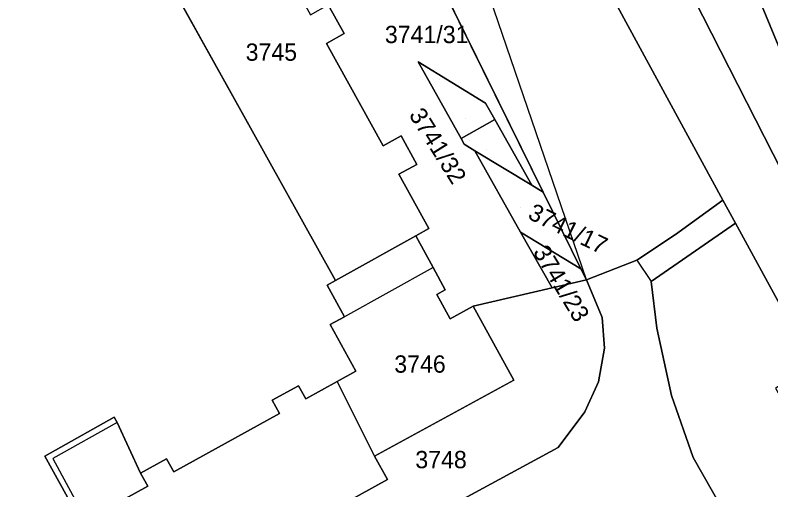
# Model space of a CAD drawing. Extents: x -262715 to -259381, y -1237238 to -1231182.
# Drawn here: x -261718.8 to -261631.4, y -1235280.6 to -1235225.7 of the extents above; entities that cross this region are included whole.
import ezdxf

# ---------------------------------------------------------------- set-up
doc = ezdxf.new("R2010")
doc.units = 0
for name, color, linetype in [('body_kn', 7, 'Continuous'), ('kladpar_druhypozemkov', 7, 'Continuous'), ('kladpar_hranice', 7, 'Continuous'), ('kladpar_parcelnecisla', 7, 'Continuous'), ('kladpar_plochy', 7, 'Continuous'), ('kladpar_sipky', 7, 'Continuous'), ('zappar_hrandruhpozemk', 7, 'Continuous')]:
    doc.layers.add(name, color=color, linetype=linetype)

msp = doc.modelspace()

# ---------------------------------------------------------------- linework, layer by layer
at = {"layer": 'body_kn'}
for p, q in [((-261680.76, -1235227.87), (-261680.76, -1235227.87)), ((-261682.81, -1235229.01), (-261682.81, -1235229.01)), ((-261672.2, -1235231.16), (-261672.2, -1235231.16)), ((-261664.41, -1235235.9), (-261664.41, -1235235.9)), ((-261663.34, -1235237.81), (-261663.34, -1235237.81)), ((-261663.34, -1235237.81), (-261663.34, -1235237.81)), ((-261674.17, -1235239.68), (-261674.17, -1235239.68)), ((-261667.23, -1235240), (-261667.23, -1235240)), ((-261667.23, -1235240), (-261667.23, -1235240)), ((-261676.25, -1235240.83), (-261676.25, -1235240.83)), ((-261666.86, -1235240.66), (-261666.86, -1235240.66)), ((-261665.63, -1235241.41), (-261665.63, -1235241.41)), ((-261665.63, -1235241.41), (-261665.63, -1235241.41)), ((-261672.34, -1235242.99), (-261672.34, -1235242.99)), ((-261674.42, -1235244.14), (-261674.42, -1235244.14)), ((-261659.05, -1235245.41), (-261659.05, -1235245.41)), ((-261659.05, -1235245.41), (-261659.05, -1235245.41)), ((-261657.73, -1235246.22), (-261657.73, -1235246.22)), ((-261657.73, -1235246.22), (-261657.73, -1235246.22)), ((-261636.93, -1235247.14), (-261636.93, -1235247.14)), ((-261635.49, -1235249.77), (-261635.49, -1235249.77)), ((-261670.95, -1235250.4), (-261670.95, -1235250.4)), ((-261660.34, -1235250.81), (-261660.34, -1235250.81)), ((-261642.44, -1235251.08), (-261642.44, -1235251.08)), ((-261672.45, -1235251.23), (-261672.45, -1235251.23)), ((-261672.45, -1235251.23), (-261672.45, -1235251.23)), ((-261646.89, -1235254.04), (-261646.89, -1235254.04)), ((-261646.89, -1235254.04), (-261646.89, -1235254.04)), ((-261670.47, -1235254.9), (-261670.47, -1235254.9)), ((-261670.47, -1235254.9), (-261670.47, -1235254.9)), ((-261653.37, -1235255.06), (-261653.37, -1235255.06)), ((-261653.37, -1235255.06), (-261653.37, -1235255.06)), ((-261652.73, -1235256.35), (-261652.73, -1235256.35)), ((-261652.73, -1235256.35), (-261652.73, -1235256.35)), ((-261682.73, -1235256.95), (-261682.73, -1235256.95)), ((-261681.76, -1235256.42), (-261681.76, -1235256.42)), ((-261645.23, -1235256.54), (-261645.23, -1235256.54)), ((-261670.05, -1235258.02), (-261670.05, -1235258.02)), ((-261669.07, -1235257.49), (-261669.07, -1235257.49)), ((-261656.71, -1235257.27), (-261656.71, -1235257.27)), ((-261656.71, -1235257.27), (-261656.71, -1235257.27)), ((-261665.84, -1235259.39), (-261665.84, -1235259.39)), ((-261665.84, -1235259.39), (-261665.84, -1235259.39)), ((-261680.71, -1235260.6), (-261680.71, -1235260.6)), ((-261650.89, -1235260.7), (-261650.89, -1235260.7)), ((-261682.36, -1235261.51), (-261682.36, -1235261.51)), ((-261668.49, -1235260.85), (-261668.49, -1235260.85)), ((-261644.58, -1235261.91), (-261644.58, -1235261.91)), ((-261650.64, -1235264.21), (-261650.64, -1235264.21)), ((-261679.39, -1235266.88), (-261679.39, -1235266.88)), ((-261686.03, -1235268.57), (-261686.03, -1235268.57)), ((-261681.58, -1235268.09), (-261681.58, -1235268.09)), ((-261681.58, -1235268.09), (-261681.58, -1235268.09)), ((-261661.13, -1235267.94), (-261661.13, -1235267.94)), ((-261651.34, -1235268.12), (-261651.34, -1235268.12)), ((-261689.07, -1235270.25), (-261689.07, -1235270.25)), ((-261685.2, -1235270.09), (-261685.2, -1235270.09)), ((-261642.89, -1235269.71), (-261642.89, -1235269.71)), ((-261688.24, -1235271.77), (-261688.24, -1235271.77)), ((-261652.91, -1235271.6), (-261652.91, -1235271.6)), ((-261707.36, -1235272.19), (-261707.36, -1235272.19)), ((-261707.02, -1235272.8), (-261707.02, -1235272.8)), ((-261707.02, -1235272.8), (-261707.02, -1235272.8)), ((-261656.01, -1235275.7), (-261656.01, -1235275.7)), ((-261715.39, -1235276.72), (-261715.39, -1235276.72)), ((-261714.44, -1235276.99), (-261714.44, -1235276.99)), ((-261701.29, -1235277), (-261701.29, -1235277)), ((-261677.23, -1235276.7), (-261677.23, -1235276.7)), ((-261640.39, -1235276.85), (-261640.39, -1235276.85)), ((-261640.39, -1235276.85), (-261640.39, -1235276.85)), ((-261704.31, -1235278.67), (-261704.31, -1235278.67)), ((-261700.45, -1235278.52), (-261700.45, -1235278.52)), ((-261675.72, -1235279.42), (-261675.72, -1235279.42)), ((-261703.48, -1235280.19), (-261703.48, -1235280.19))]:
    msp.add_line(p, q, dxfattribs=at)
at = {"layer": 'kladpar_druhypozemkov'}
for p, q in [((-261689.12, -1235228.65), (-261689.12, -1235228.65)), ((-261666.76, -1235237.71), (-261666.76, -1235237.71)), ((-261664.25, -1235241.23), (-261664.25, -1235241.23)), ((-261660.32, -1235248.03), (-261660.32, -1235248.03)), ((-261654.66, -1235256.34), (-261654.66, -1235256.34)), ((-261672.39, -1235264.94), (-261672.39, -1235264.94)), ((-261669.24, -1235276.51), (-261669.24, -1235276.51))]:
    msp.add_line(p, q, dxfattribs=at)
at = {"layer": 'kladpar_hranice'}
for p, q in [((-261652.73, -1235256.35), (-261665.01, -1235220.47)), ((-261667.23, -1235240), (-261663.34, -1235237.81)), ((-261663.34, -1235237.81), (-261659.05, -1235245.41)), ((-261659.05, -1235245.41), (-261665.63, -1235241.41)), ((-261657.73, -1235246.22), (-261653.37, -1235255.06))]:
    msp.add_line(p, q, dxfattribs=at)
for points in [[(-261701.27, -1235044.85), (-261689.52, -1235067.21), (-261678.27, -1235099.69), (-261668.39, -1235140.75), (-261667.48, -1235151.5), (-261658.8, -1235176.18), (-261645.36, -1235213.89), (-261630.14, -1235243.78), (-261628.74, -1235246.21), (-261599.38, -1235299.64), (-261589.5, -1235316.23), (-261558.55, -1235373.38)], [(-261626.47, -1235266.32), (-261635.49, -1235249.77), (-261636.93, -1235247.14), (-261652.95, -1235217.71), (-261671.58, -1235177.72), (-261680.36, -1235143.86), (-261685.9, -1235111.94), (-261694.48, -1235081.97), (-261698.68, -1235069.1), (-261701.99, -1235062.63)], [(-261652.73, -1235256.35), (-261653.37, -1235255.06), (-261657.73, -1235246.22), (-261717.88, -1235124.2), (-261699.78, -1235104.38), (-261697.08, -1235103.75), (-261692.89, -1235103.79), (-261689.26, -1235105.94), (-261685.9, -1235111.94), (-261680.36, -1235143.86), (-261671.58, -1235177.72), (-261652.95, -1235217.71), (-261636.93, -1235247.14), (-261642.44, -1235251.08), (-261646.89, -1235254.04), (-261652.73, -1235256.35)], [(-261685.9, -1235111.94), (-261689.26, -1235105.94), (-261692.89, -1235103.79), (-261697.08, -1235103.75), (-261699.78, -1235104.38), (-261717.88, -1235124.2), (-261657.73, -1235246.22)], [(-261651.19, -1235173.25), (-261642.75, -1235199.74), (-261625.4, -1235241.69), (-261630.14, -1235243.78), (-261645.36, -1235213.89), (-261658.8, -1235176.18), (-261658.01, -1235175.26), (-261651.19, -1235173.25)], [(-261629.43, -1235206.73), (-261615.3, -1235241.46), (-261617.2, -1235241.47), (-261621.35, -1235238.99), (-261601.47, -1235277.46), (-261596.5, -1235286.81), (-261594.98, -1235290.75), (-261589.5, -1235316.23), (-261599.38, -1235299.64), (-261598.47, -1235300.29), (-261597.81, -1235299.67), (-261599.04, -1235291.61), (-261601.76, -1235285.58), (-261623.68, -1235243.53), (-261624.3, -1235243.86), (-261628.74, -1235246.21), (-261630.14, -1235243.78), (-261625.4, -1235241.69), (-261642.75, -1235199.74)], [(-261696.54, -1235204.24), (-261693.04, -1235210.54), (-261690.97, -1235209.4), (-261689.13, -1235212.73), (-261691.2, -1235213.88), (-261684.64, -1235225.7), (-261682.59, -1235224.56), (-261680.76, -1235227.87), (-261682.81, -1235229.01), (-261676.25, -1235240.83), (-261674.17, -1235239.68), (-261672.34, -1235242.99), (-261674.42, -1235244.14), (-261670.95, -1235250.4), (-261672.45, -1235251.23), (-261681.76, -1235256.42), (-261707.48, -1235210.23), (-261704.04, -1235208.27), (-261696.54, -1235204.24)], [(-261707.48, -1235210.23), (-261681.76, -1235256.42), (-261682.73, -1235256.95), (-261680.71, -1235260.6), (-261682.36, -1235261.51), (-261679.39, -1235266.88), (-261681.58, -1235268.09), (-261685.2, -1235270.09), (-261686.03, -1235268.57), (-261689.07, -1235270.25), (-261688.24, -1235271.77), (-261700.45, -1235278.52), (-261701.29, -1235277), (-261704.31, -1235278.67), (-261707.02, -1235272.8), (-261707.36, -1235272.19), (-261715.39, -1235276.72), (-261706.91, -1235292.04), (-261712.29, -1235294.75), (-261709.54, -1235299.97), (-261717.56, -1235306.8), (-261718.27, -1235306.4), (-261721.16, -1235294.46)], [(-261656.71, -1235257.27), (-261665.84, -1235259.39), (-261668.49, -1235260.85), (-261670.05, -1235258.02), (-261669.07, -1235257.49), (-261670.47, -1235254.9), (-261672.45, -1235251.23), (-261670.95, -1235250.4), (-261674.42, -1235244.14), (-261672.34, -1235242.99), (-261674.17, -1235239.68), (-261676.25, -1235240.83), (-261682.81, -1235229.01), (-261680.76, -1235227.87), (-261682.59, -1235224.56)], [(-261657.73, -1235246.22), (-261659.05, -1235245.41), (-261663.34, -1235237.81), (-261664.41, -1235235.9), (-261672.2, -1235231.16), (-261667.23, -1235240), (-261666.86, -1235240.66), (-261665.63, -1235241.41), (-261660.34, -1235250.81), (-261656.71, -1235257.27)], [(-261663.34, -1235237.81), (-261667.23, -1235240), (-261672.2, -1235231.16), (-261664.41, -1235235.9), (-261663.34, -1235237.81)], [(-261665.63, -1235241.41), (-261666.86, -1235240.66), (-261667.23, -1235240)], [(-261653.37, -1235255.06), (-261660.34, -1235250.81), (-261665.63, -1235241.41), (-261659.05, -1235245.41), (-261657.73, -1235246.22)], [(-261690.21, -1235294.22), (-261656.01, -1235275.7), (-261652.91, -1235271.6), (-261651.34, -1235268.12), (-261650.64, -1235264.21), (-261650.89, -1235260.7), (-261652.73, -1235256.35), (-261646.89, -1235254.04), (-261642.44, -1235251.08), (-261636.93, -1235247.14), (-261635.49, -1235249.77), (-261645.23, -1235256.54), (-261644.58, -1235261.91), (-261642.89, -1235269.71), (-261640.39, -1235276.85), (-261633.81, -1235288.37)], [(-261640.39, -1235276.85), (-261642.89, -1235269.71), (-261644.58, -1235261.91), (-261645.23, -1235256.54), (-261635.49, -1235249.77), (-261626.47, -1235266.32), (-261630.77, -1235268.8), (-261630.86, -1235268.85), (-261627.52, -1235274.75), (-261620.51, -1235287.45), (-261596.46, -1235331.01), (-261590.99, -1235340.91), (-261581.11, -1235358.8), (-261577.6, -1235365.16), (-261555, -1235406.03), (-261560.48, -1235409.56), (-261582.27, -1235370.43), (-261592.68, -1235351.73), (-261602.66, -1235333.81), (-261608.21, -1235323.84), (-261629.16, -1235286.22), (-261633.81, -1235288.37), (-261640.39, -1235276.85)], [(-261656.71, -1235257.27), (-261660.34, -1235250.81), (-261653.37, -1235255.06)], [(-261672.45, -1235251.23), (-261670.47, -1235254.9), (-261669.07, -1235257.49), (-261670.05, -1235258.02), (-261668.49, -1235260.85), (-261665.84, -1235259.39), (-261661.13, -1235267.94), (-261677.23, -1235276.7), (-261681.58, -1235268.09), (-261679.39, -1235266.88), (-261682.36, -1235261.51), (-261680.71, -1235260.6), (-261682.73, -1235256.95), (-261681.76, -1235256.42), (-261672.45, -1235251.23)], [(-261653.37, -1235255.06), (-261652.73, -1235256.35), (-261656.71, -1235257.27)], [(-261665.84, -1235259.39), (-261656.71, -1235257.27), (-261652.73, -1235256.35), (-261650.89, -1235260.7), (-261650.64, -1235264.21), (-261651.34, -1235268.12), (-261652.91, -1235271.6), (-261656.01, -1235275.7), (-261690.21, -1235294.22)], [(-261701.17, -1235293.45), (-261675.72, -1235279.42), (-261677.23, -1235276.7), (-261661.13, -1235267.94), (-261665.84, -1235259.39)], [(-261681.58, -1235268.09), (-261677.23, -1235276.7), (-261675.72, -1235279.42), (-261701.17, -1235293.45), (-261707.15, -1235282.22), (-261703.48, -1235280.19), (-261704.31, -1235278.67), (-261701.29, -1235277), (-261700.45, -1235278.52), (-261688.24, -1235271.77), (-261689.07, -1235270.25), (-261686.03, -1235268.57), (-261685.2, -1235270.09), (-261681.58, -1235268.09)], [(-261706.91, -1235292.04), (-261715.39, -1235276.72), (-261707.36, -1235272.19), (-261707.02, -1235272.8), (-261704.31, -1235278.67), (-261703.48, -1235280.19), (-261707.15, -1235282.22)]]:
    msp.add_lwpolyline(points, dxfattribs=at)
at = {"layer": 'kladpar_plochy'}
for p, q in [((-261657.73, -1235246.22), (-261717.88, -1235124.2)), ((-261717.88, -1235124.2), (-261657.73, -1235246.22)), ((-261707.48, -1235210.23), (-261681.76, -1235256.42)), ((-261652.95, -1235217.71), (-261636.93, -1235247.14)), ((-261680.76, -1235227.87), (-261682.59, -1235224.56)), ((-261682.81, -1235229.01), (-261680.76, -1235227.87)), ((-261676.25, -1235240.83), (-261682.81, -1235229.01)), ((-261664.41, -1235235.9), (-261672.2, -1235231.16)), ((-261672.2, -1235231.16), (-261667.23, -1235240)), ((-261663.34, -1235237.81), (-261664.41, -1235235.9)), ((-261659.05, -1235245.41), (-261663.34, -1235237.81)), ((-261674.17, -1235239.68), (-261676.25, -1235240.83)), ((-261672.34, -1235242.99), (-261674.17, -1235239.68)), ((-261667.23, -1235240), (-261666.86, -1235240.66)), ((-261666.86, -1235240.66), (-261665.63, -1235241.41)), ((-261665.63, -1235241.41), (-261660.34, -1235250.81)), ((-261674.42, -1235244.14), (-261672.34, -1235242.99)), ((-261670.95, -1235250.4), (-261674.42, -1235244.14)), ((-261657.73, -1235246.22), (-261659.05, -1235245.41)), ((-261653.37, -1235255.06), (-261657.73, -1235246.22)), ((-261636.93, -1235247.14), (-261642.44, -1235251.08)), ((-261672.45, -1235251.23), (-261670.95, -1235250.4)), ((-261660.34, -1235250.81), (-261656.71, -1235257.27)), ((-261642.44, -1235251.08), (-261646.89, -1235254.04)), ((-261670.47, -1235254.9), (-261672.45, -1235251.23)), ((-261646.89, -1235254.04), (-261652.73, -1235256.35)), ((-261669.07, -1235257.49), (-261670.47, -1235254.9)), ((-261652.73, -1235256.35), (-261653.37, -1235255.06)), ((-261681.76, -1235256.42), (-261682.73, -1235256.95)), ((-261682.73, -1235256.95), (-261680.71, -1235260.6)), ((-261670.05, -1235258.02), (-261669.07, -1235257.49)), ((-261668.49, -1235260.85), (-261670.05, -1235258.02)), ((-261656.71, -1235257.27), (-261665.84, -1235259.39)), ((-261665.84, -1235259.39), (-261668.49, -1235260.85)), ((-261680.71, -1235260.6), (-261682.36, -1235261.51)), ((-261682.36, -1235261.51), (-261679.39, -1235266.88)), ((-261679.39, -1235266.88), (-261681.58, -1235268.09)), ((-261686.03, -1235268.57), (-261689.07, -1235270.25)), ((-261685.2, -1235270.09), (-261686.03, -1235268.57)), ((-261681.58, -1235268.09), (-261685.2, -1235270.09)), ((-261689.07, -1235270.25), (-261688.24, -1235271.77)), ((-261688.24, -1235271.77), (-261700.45, -1235278.52)), ((-261707.36, -1235272.19), (-261715.39, -1235276.72)), ((-261707.02, -1235272.8), (-261707.36, -1235272.19)), ((-261704.31, -1235278.67), (-261707.02, -1235272.8)), ((-261715.39, -1235276.72), (-261706.91, -1235292.04)), ((-261701.29, -1235277), (-261704.31, -1235278.67)), ((-261700.45, -1235278.52), (-261701.29, -1235277))]:
    msp.add_line(p, q, dxfattribs=at)
for points in [[(-261701.27, -1235044.85), (-261689.52, -1235067.21), (-261678.27, -1235099.69), (-261668.39, -1235140.75), (-261667.48, -1235151.5), (-261658.8, -1235176.18), (-261645.36, -1235213.89), (-261630.14, -1235243.78), (-261628.74, -1235246.21), (-261599.38, -1235299.64), (-261589.5, -1235316.23), (-261558.55, -1235373.38)], [(-261555, -1235406.03), (-261577.6, -1235365.16), (-261581.11, -1235358.8), (-261573.41, -1235363.51), (-261573.01, -1235362.2), (-261581.73, -1235346.54), (-261587.26, -1235336.61), (-261596.46, -1235331.01), (-261620.51, -1235287.45), (-261611.76, -1235292.77), (-261622.18, -1235274.02), (-261626.47, -1235266.32), (-261635.49, -1235249.77), (-261636.93, -1235247.14), (-261652.95, -1235217.71), (-261671.58, -1235177.72), (-261680.36, -1235143.86), (-261685.9, -1235111.94), (-261694.48, -1235081.97), (-261698.68, -1235069.1), (-261701.99, -1235062.63)], [(-261629.43, -1235206.73), (-261615.3, -1235241.46), (-261617.2, -1235241.47), (-261621.35, -1235238.99), (-261601.47, -1235277.46), (-261596.5, -1235286.81), (-261594.98, -1235290.75), (-261589.5, -1235316.23), (-261599.38, -1235299.64), (-261598.47, -1235300.29), (-261597.81, -1235299.67), (-261599.04, -1235291.61), (-261601.76, -1235285.58), (-261623.68, -1235243.53), (-261624.3, -1235243.86), (-261628.74, -1235246.21), (-261630.14, -1235243.78), (-261625.4, -1235241.69), (-261642.75, -1235199.74)], [(-261690.21, -1235294.22), (-261656.01, -1235275.7), (-261652.91, -1235271.6), (-261651.34, -1235268.12), (-261650.64, -1235264.21), (-261650.89, -1235260.7), (-261652.73, -1235256.35), (-261646.89, -1235254.04), (-261642.44, -1235251.08), (-261636.93, -1235247.14), (-261635.49, -1235249.77), (-261645.23, -1235256.54), (-261644.58, -1235261.91), (-261642.89, -1235269.71), (-261640.39, -1235276.85), (-261633.81, -1235288.37)], [(-261701.17, -1235293.45), (-261675.72, -1235279.42), (-261677.23, -1235276.7), (-261661.13, -1235267.94), (-261665.84, -1235259.39), (-261656.71, -1235257.27), (-261652.73, -1235256.35), (-261650.89, -1235260.7), (-261650.64, -1235264.21), (-261651.34, -1235268.12), (-261652.91, -1235271.6), (-261656.01, -1235275.7), (-261690.21, -1235294.22)], [(-261706.91, -1235292.04), (-261715.39, -1235276.72), (-261707.36, -1235272.19), (-261707.02, -1235272.8), (-261704.31, -1235278.67), (-261703.48, -1235280.19), (-261707.15, -1235282.22)]]:
    msp.add_lwpolyline(points, dxfattribs=at)
for points in [[(-261651.19, -1235173.25), (-261642.75, -1235199.74), (-261625.4, -1235241.69), (-261630.14, -1235243.78), (-261645.36, -1235213.89), (-261658.8, -1235176.18), (-261658.01, -1235175.26)], [(-261696.54, -1235204.24), (-261693.04, -1235210.54), (-261690.97, -1235209.4), (-261689.13, -1235212.73), (-261691.2, -1235213.88), (-261684.64, -1235225.7), (-261682.59, -1235224.56), (-261680.76, -1235227.87), (-261682.81, -1235229.01), (-261676.25, -1235240.83), (-261674.17, -1235239.68), (-261672.34, -1235242.99), (-261674.42, -1235244.14), (-261670.95, -1235250.4), (-261672.45, -1235251.23), (-261681.76, -1235256.42), (-261707.48, -1235210.23), (-261704.04, -1235208.27)], [(-261663.34, -1235237.81), (-261667.23, -1235240), (-261672.2, -1235231.16), (-261664.41, -1235235.9)], [(-261659.05, -1235245.41), (-261665.63, -1235241.41), (-261666.86, -1235240.66), (-261667.23, -1235240), (-261663.34, -1235237.81)], [(-261653.37, -1235255.06), (-261660.34, -1235250.81), (-261665.63, -1235241.41), (-261659.05, -1235245.41), (-261657.73, -1235246.22)], [(-261640.39, -1235276.85), (-261642.89, -1235269.71), (-261644.58, -1235261.91), (-261645.23, -1235256.54), (-261635.49, -1235249.77), (-261626.47, -1235266.32), (-261630.77, -1235268.8), (-261630.86, -1235268.85), (-261627.52, -1235274.75), (-261620.51, -1235287.45), (-261596.46, -1235331.01), (-261590.99, -1235340.91), (-261581.11, -1235358.8), (-261577.6, -1235365.16), (-261555, -1235406.03), (-261560.48, -1235409.56), (-261582.27, -1235370.43), (-261592.68, -1235351.73), (-261602.66, -1235333.81), (-261608.21, -1235323.84), (-261629.16, -1235286.22), (-261633.81, -1235288.37)], [(-261656.71, -1235257.27), (-261660.34, -1235250.81), (-261653.37, -1235255.06), (-261652.73, -1235256.35)], [(-261672.45, -1235251.23), (-261670.47, -1235254.9), (-261669.07, -1235257.49), (-261670.05, -1235258.02), (-261668.49, -1235260.85), (-261665.84, -1235259.39), (-261661.13, -1235267.94), (-261677.23, -1235276.7), (-261681.58, -1235268.09), (-261679.39, -1235266.88), (-261682.36, -1235261.51), (-261680.71, -1235260.6), (-261682.73, -1235256.95), (-261681.76, -1235256.42)], [(-261681.58, -1235268.09), (-261677.23, -1235276.7), (-261675.72, -1235279.42), (-261701.17, -1235293.45), (-261707.15, -1235282.22), (-261703.48, -1235280.19), (-261704.31, -1235278.67), (-261701.29, -1235277), (-261700.45, -1235278.52), (-261688.24, -1235271.77), (-261689.07, -1235270.25), (-261686.03, -1235268.57), (-261685.2, -1235270.09)]]:
    msp.add_lwpolyline(points, close=True, dxfattribs=at)
at = {"layer": 'kladpar_sipky'}
for p, q in [((-261669.75, -1235233.21), (-261669.75, -1235233.21)), ((-261666.21, -1235240.2), (-261666.21, -1235240.2))]:
    msp.add_line(p, q, dxfattribs=at)
at = {"layer": 'zappar_hrandruhpozemk'}
for p, q in [((-261646.89, -1235254.04), (-261645.23, -1235256.54)), ((-261670.47, -1235254.9), (-261680.71, -1235260.6)), ((-261707.02, -1235272.8), (-261714.44, -1235276.99)), ((-261714.44, -1235276.99), (-261701.32, -1235301.11))]:
    msp.add_line(p, q, dxfattribs=at)

# ---------------------------------------------------------------- texts
at = {"layer": 'kladpar_parcelnecisla'}
for s, p in [('3741/31', (-261676.04, -1235228.98)), ('3745', (-261692.15, -1235231.02)), ('3746', (-261674.955, -1235267.06)), ('3748', (-261672.519, -1235278.1))]:
    msp.add_text(s, height=2, dxfattribs=at).set_placement(p)
for s, rotation, p in [('3741/32', 302, (-261673.32, -1235237.269)), ('3741/17', 334, (-261659.627, -1235249.203)), ('3741/23', 301, (-261658.968, -1235253.104))]:
    msp.add_text(s, height=2, rotation=rotation, dxfattribs=at).set_placement(p)

doc.saveas('drawing.dxf')
